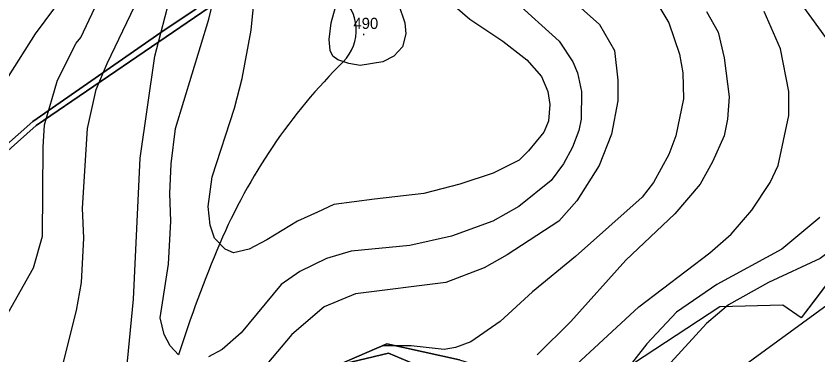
# Model space of a CAD drawing. Extents: x -510989 to -501240, y -1184665 to -1176098.
# Drawn here: x -502312.2 to -501879.7, y -1182355 to -1182172.4 of the extents above; entities that cross this region are included whole.
import ezdxf

# ---------------------------------------------------------------- set-up
doc = ezdxf.new("R2010")
doc.units = 0
for name, color, linetype in [('lesni_pozemek', 7, 'Continuous'), ('NAVRH_rozvodnice', 7, 'Continuous'), ('ostatni_plocha_x_ostatni_komunikace', 7, 'Continuous'), ('popis', 7, 'Continuous'), ('STAV_povodi', 7, 'Continuous'), ('STAV_zaplavove_uzemi', 7, 'Continuous'), ('vrstevnice_01', 7, 'Continuous'), ('vrstevnice_02', 7, 'Continuous'), ('vrstevnice_05', 7, 'Continuous')]:
    doc.layers.add(name, color=color, linetype=linetype)

msp = doc.modelspace()

# ---------------------------------------------------------------- linework, layer by layer
at = {"layer": 'lesni_pozemek'}
for points in [[(-502179.05, -1182144.31), (-502234.07, -1182181.25), (-502303.05, -1182229.17), (-502432.69, -1182343.77)], [(-502427.64, -1182343.9), (-502301.29, -1182231.46), (-502177, -1182146.5)], [(-501872.47, -1182313.47), (-501888.75, -1182334.95), (-501898.71, -1182328.17), (-501932.64, -1182328.99), (-501996.98, -1182371.22)], [(-502073.06, -1182357.69), (-502112.31, -1182349.04), (-502139.2, -1182360.77)], [(-502139.2, -1182360.77), (-502111.27, -1182353.99), (-502094.32, -1182361.16)]]:
    msp.add_lwpolyline(points, dxfattribs=at)
msp.add_lwpolyline([(-502112.31, -1182349.04), (-502073.06, -1182357.69), (-502051.35, -1182364.42), (-502087.95, -1182369.96), (-502094.32, -1182361.16), (-502111.27, -1182353.99), (-502139.2, -1182360.77)], close=True, dxfattribs=at)
at = {"layer": 'NAVRH_rozvodnice'}
for centre, radius, start, end in [((-502152.53, -1182180.05), 23.85, 314.7147, 53.0323), ((-501919.42, -1182415.49), 307.46, 134.7147, 156.9283), ((-501574.03, -1182562.61), 682.88, 156.92827, 162.30076)]:
    msp.add_arc(centre, radius, start, end, dxfattribs=at)
at = {"layer": 'ostatni_plocha_x_ostatni_komunikace'}
for points in [[(-502432.69, -1182343.77), (-502303.05, -1182229.17), (-502234.07, -1182181.25), (-502179.05, -1182144.31)], [(-502177, -1182146.5), (-502301.29, -1182231.46), (-502427.64, -1182343.9)]]:
    msp.add_lwpolyline(points, dxfattribs=at)
at = {"layer": 'popis'}
msp.add_lwpolyline([(-501872.47, -1182313.47), (-501880.61, -1182324.21), (-501888.75, -1182334.95), (-501898.71, -1182328.17), (-501932.64, -1182328.99), (-501996.98, -1182371.22), (-501982.65, -1182390.32), (-501968.31, -1182409.43), (-501957.25, -1182428.25), (-501946.19, -1182447.06), (-501933.69, -1182462.7), (-501929.89, -1182485.51), (-501926.09, -1182508.32), (-501923.88, -1182547.71), (-501912.02, -1182578.54), (-501887.22, -1182604.73), (-501875.4, -1182610.6)], dxfattribs=at)
at = {"layer": 'STAV_povodi'}
for centre, radius, start, end in [((-502152.53, -1182180.05), 23.85, 314.7147, 53.0323), ((-501919.42, -1182415.49), 307.46, 134.7147, 156.9283), ((-501574.03, -1182562.61), 682.88, 156.92827, 162.30076)]:
    msp.add_arc(centre, radius, start, end, dxfattribs=at)
at = {"layer": 'STAV_zaplavove_uzemi'}
for points in [[(-502723.47, -1180576.88), (-502750.97, -1180610.73), (-502772.12, -1180647.75), (-502783.76, -1180692.17), (-502790.11, -1180735.54), (-502816.55, -1180769.39), (-502838.76, -1180789.49), (-502880.02, -1180813.82), (-502947.71, -1180825.45), (-502980.5, -1180833.91), (-503008.01, -1180838.14), (-503027.04, -1180827.57), (-503058.78, -1180840.26), (-503097.92, -1180865.65), (-503133.88, -1180877.28), (-503224.85, -1180888.92), (-503331.68, -1180909.01), (-503349.66, -1180914.3), (-503380.34, -1180944.98), (-503395.15, -1180996.81), (-503404.67, -1181054.99), (-503414.18, -1181088.83), (-503405.74, -1181137.71), (-503341.21, -1181192.71), (-503275.63, -1181213.86), (-503238.61, -1181228.67), (-503221.69, -1181245.6), (-503229.09, -1181273.1), (-503244.96, -1181310.12), (-503251.3, -1181333.39), (-503243.9, -1181363.01), (-503246.02, -1181393.68), (-503244.96, -1181433.88), (-503251.3, -1181477.25), (-503261.88, -1181518.5), (-503269.29, -1181530.14), (-503299, -1181579.21), (-503326.93, -1181610.62), (-503351.36, -1181638.55), (-503381.61, -1181666.47), (-503397.91, -1181682.76), (-503420.01, -1181721.16), (-503428.16, -1181736.28), (-503464.23, -1181735.12), (-503497.97, -1181758.39), (-503482.84, -1181800.28), (-503460.74, -1181841), (-503407.53, -1181883.86), (-503369.52, -1181914.83), (-503348.4, -1181945.81), (-503334.32, -1181976.78), (-503286.45, -1182017.61), (-503224.5, -1182073.92), (-503185.08, -1182121.79), (-503159.74, -1182180.92), (-503125.16, -1182269.48), (-503118.18, -1182319.52), (-503118.18, -1182384.67), (-503122.84, -1182470.78), (-503133.31, -1182562.7), (-503147.27, -1182666.25), (-503152.24, -1182800.82), (-503140.98, -1182878.25), (-503110, -1182947.24), (-503050.82, -1183014.1), (-502950.75, -1183132.78), (-502862.33, -1183242.16), (-502789.02, -1183301.5), (-502594.33, -1183372.67), (-502552.52, -1183394.35), (-502521.54, -1183433.06), (-502481.28, -1183546.12), (-502442.56, -1183663.81), (-502399.2, -1183755.19), (-502318.67, -1183838.81), (-502270.66, -1183889.92), (-502173.29, -1183977.22)], [(-502250.32, -1184002.61), (-502355.07, -1183875.41), (-502442.37, -1183790.61), (-502477.29, -1183700.82), (-502532.16, -1183578.61), (-502567.08, -1183448.91), (-502626.05, -1183402.34), (-502705.41, -1183380.59), (-502814.2, -1183349.87), (-502882.03, -1183297.39), (-502931.95, -1183237.24), (-503042.02, -1183107.97), (-503139.64, -1183018.94), (-503222.14, -1182957.59), (-503308.56, -1182839.96), (-503316.24, -1182784.92), (-503330.32, -1182756.77), (-503348.24, -1182719.65), (-503334.16, -1182651.82), (-503323.92, -1182595.5), (-503313.68, -1182526.39), (-503294.1, -1182480.5), (-503251.86, -1182396.03), (-503229.34, -1182314.37), (-503216.1, -1182227.15), (-503242.43, -1182174.5), (-503271.86, -1182129.59), (-503287.34, -1182081.58), (-503343.88, -1182028.1), (-503361.79, -1182008.91), (-503396.35, -1181952.59), (-503442.43, -1181933.39), (-503497.46, -1181888.6), (-503525.62, -1181860.44), (-503528.18, -1181837.4), (-503548.66, -1181767.01), (-503558.9, -1181729.89), (-503576.82, -1181682.53), (-503578.1, -1181621.1), (-503567.86, -1181572.46), (-503552.5, -1181536.63), (-503538.04, -1181458.36), (-503518.33, -1181411.9), (-503509.88, -1181341.51), (-503497.21, -1181207.63), (-503499.77, -1181097.56), (-503498.02, -1181031.35), (-503510.82, -1180970.85), (-503549.22, -1180952.23), (-503571.32, -1180940.6), (-503605.07, -1180937.11), (-503651.61, -1180939.44), (-503671.39, -1180917.33), (-503679.53, -1180892.89), (-503713.27, -1180871.95), (-503727.24, -1180859.15), (-503734.22, -1180833.55), (-503728.4, -1180799.81), (-503741.2, -1180770.72), (-503722.82, -1180725.17), (-503721.54, -1180703.41), (-503731.78, -1180697.01), (-503767.61, -1180699.57), (-503790.65, -1180697.01), (-503817.53, -1180697.01), (-503861.04, -1180686.77), (-503889.2, -1180675.25), (-503900.72, -1180668.85), (-503953.2, -1180679.09), (-503997.99, -1180697.01), (-504063.27, -1180722.61), (-504109.34, -1180749.49), (-504142.62, -1180776.36), (-504177.18, -1180796.84), (-504211.73, -1180817.32), (-504414.98, -1180961.5), (-504472.7, -1180998.11), (-504544.51, -1181068.5), (-504600.82, -1181143.12), (-504621.94, -1181196.62), (-504641.65, -1181267.01), (-504660.25, -1181350.62), (-504634.7, -1181398.32), (-504617.66, -1181447.72), (-504600.62, -1181492.01), (-504587, -1181548.23), (-504592.11, -1181628.29), (-504569.96, -1181682.81), (-504568.26, -1181664.07), (-504554.63, -1181621.48), (-504547.82, -1181597.63)], [(-502765.18, -1180820.83), (-502819.12, -1180854.68), (-502855.09, -1180856.79), (-502878.36, -1180851.5), (-502911.15, -1180848.33), (-502954.52, -1180870.54), (-502984.14, -1180869.48), (-503005.29, -1180861.02), (-503048.66, -1180872.66), (-503074.04, -1180895.93), (-503100.49, -1180910.74), (-503124.82, -1180934.01), (-503148.09, -1180961.51), (-503167.13, -1180991.13), (-503214.18, -1181039.04), (-503223.14, -1181058.24), (-503224.42, -1181086.39), (-503233.38, -1181129.91), (-503224.42, -1181152.95), (-503210.34, -1181174.71), (-503189.86, -1181187.51), (-503177.06, -1181216.94), (-503187.3, -1181265.58), (-503182.09, -1181326.92), (-503202.22, -1181367.18), (-503223.9, -1181396.6), (-503227, -1181422.93), (-503244.04, -1181475.59), (-503248.68, -1181509.66), (-503278.16, -1181558.16), (-503308.83, -1181601.52), (-503351.14, -1181645.95), (-503365.95, -1181659.7), (-503395.57, -1181685.09), (-503411.43, -1181722.11), (-503422.01, -1181739.03), (-503437.88, -1181747.49), (-503460.09, -1181743.26), (-503481.25, -1181748.55), (-503492.88, -1181761.25), (-503472.79, -1181803.56), (-503443.17, -1181840.58), (-503413.55, -1181857.5), (-503278.84, -1181941.97), (-503242.23, -1181977.17), (-503180.29, -1182027.85), (-503125.38, -1182098.25), (-503088.78, -1182167.23), (-503075.54, -1182217), (-503114.26, -1182162.8), (-503152.97, -1182091.56), (-503197.89, -1182048.2), (-503210.28, -1182032.71), (-503231.96, -1182021.87), (-503259.83, -1182017.22), (-503266.03, -1182021.87), (-503224.21, -1182048.2), (-503199.43, -1182076.07), (-503157.62, -1182114.79), (-503135.94, -1182159.7), (-503118.9, -1182207.71), (-503111.16, -1182251.07), (-503108.24, -1182409.43), (-503115.92, -1182478.55), (-503128.72, -1182603.98), (-503131.28, -1182696.13), (-503104.4, -1182780.6), (-503071.45, -1182869.91), (-503052.71, -1182886.94), (-502977.76, -1182944.86), (-502838.07, -1183047.07), (-502664.31, -1183174.84), (-502563.8, -1183270.24), (-502485.44, -1183353.71), (-502446.26, -1183432.07), (-502383.48, -1183571.46), (-502315.46, -1183658.04), (-502253.62, -1183724), (-502158.8, -1183808.51), (-502045.43, -1183923.94), (-501930, -1184016.7), (-501793.89, -1184089.91), (-501746.5, -1184127.32), (-501709.09, -1184197.15)], [(-502226.81, -1183999.33), (-502311.75, -1183908.57), (-502419.96, -1183792.22), (-502451.37, -1183739.86), (-502483.95, -1183647.94), (-502521.19, -1183547.88), (-502550.27, -1183461.78), (-502572.38, -1183429.2), (-502656.85, -1183386.44), (-502768.21, -1183357), (-502834.76, -1183325), (-502889.79, -1183272.53), (-502938.43, -1183213.65), (-503042.23, -1183094.94), (-503121.07, -1183000.61), (-503188.65, -1182909.1), (-503198.5, -1182830.26), (-503192.9, -1182654.04), (-503169.63, -1182457.41), (-503165.02, -1182331.94), (-503174.64, -1182244.43), (-503211.18, -1182165.58), (-503248.68, -1182104.04), (-503298.6, -1182058.14), (-503358.04, -1182010.06), (-503388.64, -1181959.36), (-503422.73, -1181920.9), (-503472.56, -1181875.44), (-503525.05, -1181800.26), (-503528.23, -1181753.72), (-503520.82, -1181644.77), (-503514.48, -1181592.94), (-503470.14, -1181471.68), (-503458.61, -1181430.33), (-503465.34, -1181377.45), (-503493.67, -1181297.01), (-503493.67, -1181272.57), (-503489.02, -1181233.01), (-503455.28, -1181146.91), (-503458.77, -1181102.69), (-503461.1, -1181050.33), (-503461.1, -1181016.59), (-503465.75, -1180995.65), (-503478.55, -1180979.36)]]:
    msp.add_spline(points, degree=3, dxfattribs=at)
at = {"layer": 'vrstevnice_01'}
for points in [[(-502224.59, -1182355), (-502229.09, -1182350), (-502232.31, -1182344), (-502234.5, -1182335), (-502230, -1182306), (-502228.69, -1182283), (-502229.19, -1182268), (-502228.59, -1182252), (-502226.19, -1182233), (-502208.19, -1182174), (-502195, -1182119)], [(-502291.69, -1182379), (-502279.59, -1182331), (-502276.91, -1182316), (-502275.69, -1182292), (-502276.41, -1182276), (-502273.69, -1182233), (-502269, -1182212), (-502263.09, -1182198), (-502233.41, -1182136)], [(-501884.81, -1182146), (-501862.5, -1182176), (-501852.31, -1182194), (-501842.91, -1182218), (-501840.09, -1182231), (-501839.81, -1182247), (-501842.09, -1182263), (-501849.91, -1182279), (-501865.09, -1182293), (-501878.59, -1182303), (-501906.41, -1182316), (-501928, -1182328), (-501939.91, -1182338), (-501959, -1182359), (-501982.5, -1182389), (-502000.69, -1182408), (-502023.91, -1182425), (-502058.31, -1182458), (-502065.81, -1182471), (-502070.69, -1182488), (-502072.69, -1182525), (-502076.8, -1182546.93)], [(-502121.5, -1182160), (-502111.81, -1182162), (-502106, -1182166), (-502102.5, -1182176), (-502101.91, -1182182), (-502103.81, -1182189), (-502108.5, -1182194), (-502114.41, -1182197), (-502126.69, -1182199), (-502132.81, -1182198), (-502138.69, -1182196), (-502141.31, -1182194), (-502142.81, -1182191), (-502143.41, -1182185), (-502142.31, -1182176), (-502138.19, -1182161), (-502133.69, -1182159), (-502121.5, -1182160)], [(-501969.09, -1182161), (-501960.19, -1182176), (-501954.41, -1182193), (-501952.69, -1182203), (-501952.31, -1182217), (-501956.41, -1182237), (-501960.19, -1182247), (-501968.5, -1182262), (-501974.5, -1182270), (-502010.5, -1182302), (-502033.69, -1182321), (-502051.09, -1182337), (-502067, -1182348), (-502075.19, -1182351), (-502081.31, -1182352), (-502099.19, -1182350), (-502114.41, -1182350), (-502125.81, -1182355)], [(-502043.5, -1182164), (-502019.31, -1182186), (-502012, -1182197), (-502009.41, -1182203), (-502007.19, -1182213), (-502007.41, -1182228), (-502008.69, -1182234), (-502012.19, -1182243), (-502016.91, -1182252), (-502023.69, -1182261), (-502041, -1182275), (-502055.09, -1182283), (-502077.31, -1182291), (-502099.81, -1182296), (-502131.41, -1182299), (-502144.69, -1182303), (-502159.19, -1182310), (-502169.19, -1182317), (-502190.81, -1182343), (-502201, -1182352), (-502208.41, -1182356)], [(-502291.41, -1182168), (-502301.91, -1182182), (-502316.5, -1182205)], [(-502128.69, -1182613), (-502131.19, -1182542), (-502130.5, -1182534), (-502125.5, -1182510), (-502108.5, -1182463), (-502100.91, -1182445), (-502086.59, -1182421), (-502074.41, -1182411), (-502056.5, -1182399), (-502031.5, -1182380), (-501976.31, -1182329), (-501938.09, -1182300), (-501926.59, -1182290), (-501915.41, -1182277), (-501905.5, -1182262), (-501901.19, -1182253), (-501895.41, -1182226), (-501895.41, -1182213), (-501900, -1182190), (-501908.69, -1182170)]]:
    msp.add_lwpolyline(points, dxfattribs=at)
at = {"layer": 'vrstevnice_02'}
for points in [[(-502328.5, -1182404), (-502332, -1182387), (-502329.5, -1182363), (-502321.41, -1182341), (-502302.69, -1182308), (-502297.91, -1182291), (-502297.59, -1182243), (-502296.81, -1182231), (-502289.81, -1182207), (-502279.69, -1182187), (-502277.19, -1182184), (-502269.69, -1182168), (-502268, -1182161), (-502265.31, -1182157), (-502257.59, -1182127), (-502257.59, -1182115), (-502260.41, -1182104)], [(-502084.81, -1182159), (-502067.41, -1182174), (-502049.69, -1182186), (-502036.81, -1182196), (-502028.91, -1182205), (-502025.5, -1182213), (-502024.31, -1182220), (-502025, -1182229), (-502027.5, -1182235), (-502035.81, -1182245), (-502040.91, -1182250), (-502054.81, -1182257), (-502072.81, -1182263), (-502092.31, -1182268), (-502118.91, -1182271), (-502140.81, -1182274), (-502149.69, -1182278), (-502160.41, -1182283), (-502176.91, -1182293), (-502186.41, -1182298), (-502195, -1182300), (-502199.41, -1182298), (-502205.19, -1182292), (-502207.5, -1182285), (-502208.59, -1182275), (-502206.41, -1182259), (-502194.41, -1182222), (-502190.31, -1182206), (-502185.41, -1182180), (-502181.09, -1182136)], [(-502237.31, -1182194), (-502228.59, -1182160)], [(-502014, -1182162), (-501997.59, -1182177), (-501989.5, -1182191), (-501987.69, -1182207), (-501987.69, -1182218), (-501991, -1182236), (-501997.81, -1182253), (-502009.69, -1182272), (-502019.5, -1182283), (-502047.41, -1182301), (-502059.81, -1182308), (-502080.5, -1182316), (-502129.09, -1182322), (-502146.09, -1182329), (-502163.5, -1182344), (-502176.91, -1182360)], [(-501892.19, -1182161), (-501875.69, -1182184)], [(-501939.91, -1182170), (-501933.59, -1182181), (-501930.31, -1182195), (-501927.69, -1182216), (-501928.59, -1182228), (-501930.31, -1182237), (-501936.69, -1182251), (-501943.19, -1182263), (-501957, -1182279), (-501983.41, -1182304), (-502013, -1182337), (-502031.19, -1182355)], [(-502253.69, -1182375), (-502248.91, -1182325), (-502245.19, -1182249), (-502237.31, -1182194)], [(-501878.69, -1182281), (-501899.31, -1182298), (-501934.31, -1182317), (-501956.09, -1182332), (-501972.09, -1182349), (-501997, -1182381), (-502012.91, -1182394), (-502049.5, -1182419), (-502069.09, -1182436), (-502076.81, -1182448), (-502084.31, -1182470), (-502089.31, -1182501), (-502108.31, -1182564), (-502111, -1182580), (-502112.91, -1182608), (-502111.81, -1182646)], [(-502063.69, -1182614), (-502062.91, -1182599), (-502064.41, -1182580), (-502063.81, -1182562), (-502060.69, -1182550), (-502054.69, -1182532), (-502052.59, -1182523), (-502050.19, -1182486), (-502047.09, -1182475), (-502039.31, -1182462), (-502026.5, -1182446), (-502013.69, -1182434), (-501961.31, -1182396), (-501943.59, -1182382), (-501921.31, -1182362), (-501874.81, -1182328)]]:
    msp.add_lwpolyline(points, dxfattribs=at)

# ---------------------------------------------------------------- texts
at = {"layer": 'vrstevnice_05'}
for s, p in [('490', (-502130.26, -1182179.35)), ('.', (-502125.85, -1182182.76))]:
    msp.add_text(s, height=6, dxfattribs=at).set_placement(p)

doc.saveas('drawing.dxf')
